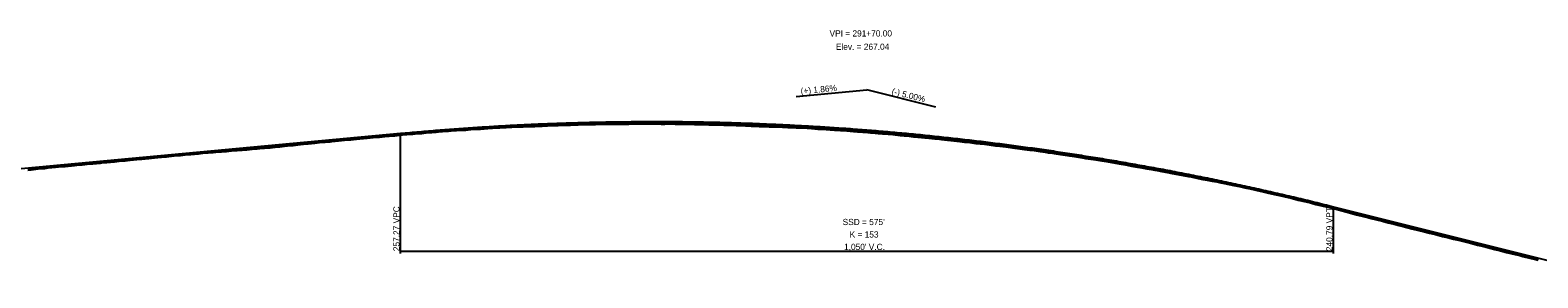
# Model space of a CAD drawing. Extents: x 1838386 to 1955906, y 719739 to 834437.
# Drawn here: x 1906591 to 1908288, y 831128 to 831407 of the extents above; entities that cross this region are included whole.
import ezdxf

# ---------------------------------------------------------------- set-up
doc = ezdxf.new("R2010")
doc.units = 0
for name, color, linetype in [('RD_DDB_GradeTX', 7, 'Continuous'), ('RD_DDB_Profile_EX', 7, 'Continuous'), ('RD_DDB_Profile_Lbl', 7, 'Continuous'), ('RD_DDB_Profile_PR', 7, 'Continuous'), ('RD_DDB_StripGrade', 7, 'Continuous'), ('RD_DDB_VCLbl', 7, 'Continuous'), ('RD_Sketch1', 7, 'Continuous')]:
    doc.layers.add(name, color=color, linetype=linetype)

msp = doc.modelspace()

# ---------------------------------------------------------------- linework, layer by layer
at = {"layer": 'RD_DDB_GradeTX'}
for p in [(1907453.4, 831332.1), (1907610.7, 831320.1)]:
    msp.add_line(p, (1907533.1, 831339.5), dxfattribs=at)
at = {"layer": 'RD_DDB_Profile_EX'}
for points in [[(1906872.2, 831275.6), (1906877.7, 831276.1), (1906884.6, 831276.9), (1906887.4, 831277.1), (1906892.8, 831277.7), (1906899, 831278.3), (1906904.4, 831278.9), (1906911.9, 831279.7), (1906917.2, 831280.2), (1906923.4, 831280.8), (1906928.9, 831281.2), (1906930.9, 831281.5), (1906938.5, 831282.3), (1906945.2, 831282.9), (1906952.1, 831283.5), (1906958.5, 831284.1), (1906966.6, 831284.9), (1906970.5, 831285.3), (1906974.1, 831285.6), (1906980.8, 831286.2), (1906984.5, 831286.5), (1906990.7, 831287.1), (1906995.4, 831287.5), (1907001.7, 831288), (1907006.9, 831288.5), (1907010.3, 831288.8), (1907015.4, 831289.2), (1907022.1, 831289.7), (1907024.7, 831290), (1907032.1, 831290.6), (1907036.9, 831291.1), (1907043.5, 831291.6), (1907048.5, 831292.1), (1907051, 831292.3), (1907055.6, 831292.6), (1907062.1, 831293), (1907065.1, 831293.3), (1907071.1, 831293.9), (1907075.7, 831294.2), (1907081.7, 831294.4), (1907087.5, 831294.9), (1907091.6, 831295.2), (1907098.1, 831295.5), (1907106.4, 831296), (1907111.9, 831296.4), (1907119.8, 831296.8), (1907127.2, 831297.1), (1907133.5, 831297.4), (1907141.3, 831297.8), (1907146.2, 831298), (1907153.4, 831298.2), (1907159.2, 831298.4), (1907167.5, 831298.8), (1907173.8, 831299), (1907181.6, 831299.3), (1907185.8, 831299.5), (1907193.5, 831299.7), (1907199.5, 831299.9), (1907208.3, 831300.2), (1907214.4, 831300.4), (1907224.2, 831300.6), (1907227.8, 831300.6), (1907232.7, 831300.8), (1907241.7, 831300.9), (1907246.7, 831301), (1907259.7, 831301.1), (1907265, 831301.1), (1907269.8, 831301.2), (1907281.2, 831301.2), (1907283.4, 831301.2), (1907289.3, 831301.2), (1907294.2, 831301.2), (1907301.4, 831301.1), (1907305.8, 831301.1), (1907310.4, 831301.2), (1907317.5, 831301.1), (1907321.9, 831301.1), (1907328.8, 831301), (1907332, 831300.9), (1907338.9, 831300.7), (1907345.8, 831300.5), (1907350.8, 831300.4), (1907355.1, 831300.3), (1907357.6, 831300.2), (1907362.5, 831300.1), (1907372.1, 831299.9), (1907378.8, 831299.7), (1907386, 831299.4), (1907390.9, 831299.3), (1907396.6, 831299.1), (1907402.8, 831298.8), (1907407.4, 831298.7), (1907412, 831298.5), (1907416.5, 831298.4), (1907423.3, 831298.1), (1907425.8, 831298), (1907431.3, 831297.8), (1907438.1, 831297.5), (1907444.1, 831297.3), (1907453.4, 831296.9), (1907458.8, 831296.7)], [(1907458.8, 831296.7), (1907466, 831296.3), (1907470.7, 831296), (1907478, 831295.5), (1907482.9, 831295.3), (1907491.6, 831294.7), (1907496.6, 831294.4), (1907503.4, 831293.9), (1907505.9, 831293.7), (1907510.5, 831293.3), (1907518, 831292.8), (1907522.7, 831292.4), (1907528.6, 831292), (1907534.1, 831291.6), (1907537, 831291.3), (1907539.2, 831291.1), (1907545.9, 831290.6), (1907550.6, 831290.1), (1907557.2, 831289.6), (1907562.2, 831289.2), (1907570.6, 831288.4), (1907575.2, 831288), (1907578.2, 831287.7), (1907585.7, 831286.9), (1907590.6, 831286.4), (1907598.2, 831285.7), (1907603, 831285.3), (1907609.6, 831284.6), (1907614.9, 831284.1), (1907616.9, 831283.8), (1907623.9, 831283.1), (1907631.1, 831282.3), (1907637.6, 831281.6), (1907643, 831280.9), (1907649.1, 831280.2), (1907655.8, 831279.4), (1907665.3, 831278.4), (1907670.8, 831277.7), (1907678, 831276.7), (1907682.8, 831276.1), (1907689.4, 831275.3), (1907694.9, 831274.6), (1907697.1, 831274.4), (1907705.3, 831273.3), (1907710.5, 831272.6), (1907716.4, 831271.8), (1907721.3, 831271.2), (1907728.1, 831270.2), (1907733.6, 831269.4), (1907737, 831268.9), (1907739.6, 831268.6), (1907746, 831267.6), (1907751.1, 831266.8), (1907756.1, 831266), (1907761.2, 831265.3), (1907766.8, 831264.5), (1907771.4, 831263.8), (1907775.9, 831263.1), (1907779.2, 831262.5), (1907785.3, 831261.6), (1907790.6, 831260.8), (1907797.4, 831259.8), (1907802.7, 831258.9), (1907808.9, 831257.8), (1907817, 831256.3), (1907824.3, 831255.1), (1907830.9, 831253.9), (1907837.5, 831252.7), (1907842.7, 831251.8), (1907848.2, 831250.9), (1907853.6, 831249.9), (1907857, 831249.3), (1907859.9, 831248.8), (1907865.1, 831247.8), (1907871.3, 831246.6), (1907876.6, 831245.6), (1907883.2, 831244.4), (1907888.9, 831243.3), (1907895, 831242.1), (1907898, 831241.6), (1907906, 831240), (1907911.3, 831238.8), (1907916.1, 831238), (1907921.7, 831237), (1907926.8, 831236), (1907931.4, 831235.1), (1907935.4, 831234.3), (1907946.2, 831232), (1907952.4, 831230.8), (1907958.3, 831229.5), (1907964.4, 831228.3), (1907970.7, 831226.9), (1907979.1, 831225), (1907985.2, 831223.5), (1907991.7, 831221.9), (1907997.6, 831220.6), (1908004, 831219.2), (1908010.5, 831217.6), (1908018.5, 831215.7), (1908025.6, 831214), (1908032.2, 831212.4)], [(1906588.7, 831249.4), (1906592.5, 831249.8), (1906600.4, 831250.6), (1906604.2, 831251), (1906608, 831251.3), (1906611.7, 831251.7), (1906619.8, 831252.5), (1906626.8, 831253.2), (1906630.6, 831253.5), (1906637.8, 831254.3), (1906641.3, 831254.6), (1906646.5, 831255.1), (1906649.9, 831255.3), (1906658.6, 831256.2), (1906661.9, 831256.5), (1906670.4, 831257.3), (1906673.7, 831257.7), (1906677.5, 831257.9), (1906686.4, 831258.8), (1906691.6, 831259.3), (1906698.3, 831259.9), (1906704, 831260.4), (1906711.3, 831261.1), (1906717, 831261.7), (1906724.9, 831262.5), (1906731.4, 831263.1), (1906739.2, 831263.8), (1906744.9, 831264.3), (1906750.4, 831264.9), (1906753.5, 831265.2), (1906760.6, 831265.9), (1906765.9, 831266.4), (1906772.1, 831267), (1906780.7, 831267.7), (1906785.9, 831268.2), (1906791.8, 831268.6), (1906797.2, 831269.1), (1906803.6, 831269.7), (1906806.7, 831269.9), (1906812.3, 831270.3), (1906818.1, 831270.8), (1906824.2, 831271.3), (1906829.8, 831271.8), (1906835.1, 831272.2), (1906841.4, 831272.7), (1906846.8, 831273.2), (1906849.8, 831273.5), (1906855.2, 831273.9), (1906861.5, 831274.5), (1906867.1, 831275.1), (1906872.2, 831275.6)], [(1908032.2, 831212.4), (1908038.5, 831210.8), (1908045.2, 831209.2), (1908051.6, 831207.6), (1908058.3, 831206), (1908063.9, 831204.5), (1908072, 831202.4), (1908077.4, 831201), (1908084.2, 831199.2), (1908092, 831197.2), (1908097, 831196), (1908100.5, 831195), (1908106.9, 831193.4), (1908113.4, 831191.8), (1908119.6, 831190.1), (1908126.5, 831188.4), (1908132.2, 831186.9), (1908136.6, 831185.9), (1908140.9, 831184.8), (1908146.6, 831183.3), (1908154.2, 831181.5), (1908159.2, 831180.2), (1908166.2, 831178.4), (1908172.9, 831176.8), (1908181, 831174.8), (1908186.4, 831173.6), (1908193.5, 831171.8), (1908199.1, 831170.4), (1908206.4, 831168.6), (1908212.4, 831167.1), (1908220.3, 831165.1), (1908227.3, 831163.3), (1908239.9, 831160.1), (1908246.1, 831158.6), (1908253, 831156.8), (1908259.3, 831155.3), (1908264.7, 831154), (1908268.1, 831153.2), (1908271.5, 831152.3), (1908280.6, 831150), (1908283, 831149.4), (1908288.5, 831148)]]:
    msp.add_lwpolyline(points, dxfattribs=at)
at = {"layer": 'RD_DDB_Profile_PR'}
for p, q in [((1906248.1, 831220), (1907008.1, 831290.7)), ((1908058.1, 831208.2), (1908378.1, 831128.2))]:
    msp.add_line(p, q, dxfattribs=at)
msp.add_spline([(1907008.1, 831290.7), (1907029.1, 831292.5), (1907050.1, 831294.3), (1907071.1, 831295.9), (1907092.1, 831297.3), (1907113.1, 831298.6), (1907134.1, 831299.8), (1907155.1, 831300.8), (1907176.1, 831301.7), (1907197.1, 831302.4), (1907218.1, 831303), (1907239.1, 831303.4), (1907260.1, 831303.7), (1907281.1, 831303.9), (1907302.1, 831303.9), (1907323.1, 831303.8), (1907344.1, 831303.5), (1907365.1, 831303.1), (1907386.1, 831302.5), (1907407.1, 831301.8), (1907428.1, 831300.9), (1907449.1, 831299.9), (1907470.1, 831298.8), (1907491.1, 831297.5), (1907512.1, 831296.1), (1907533.1, 831294.5), (1907554.1, 831292.8), (1907575.1, 831290.9), (1907596.1, 831288.9), (1907617.1, 831286.7), (1907638.1, 831284.4), (1907659.1, 831282), (1907680.1, 831279.4), (1907701.1, 831276.7), (1907722.1, 831273.8), (1907743.1, 831270.8), (1907764.1, 831267.6), (1907785.1, 831264.3), (1907806.1, 831260.9), (1907827.1, 831257.3), (1907848.1, 831253.5), (1907869.1, 831249.7), (1907890.1, 831245.6), (1907911.1, 831241.5), (1907932.1, 831237.2), (1907953.1, 831232.7), (1907974.1, 831228.1), (1907995.1, 831223.3), (1908016.1, 831218.5), (1908037.1, 831213.4), (1908058.1, 831208.2)], degree=3, dxfattribs=at)
at = {"layer": 'RD_DDB_VCLbl'}
for p, q in [((1907008.1, 831155.7), (1907008.1, 831290.7)), ((1908058.1, 831155.7), (1908058.1, 831208.2)), ((1907008.1, 831158.2), (1908058.1, 831158.2))]:
    msp.add_line(p, q, dxfattribs=at)
at = {"layer": 'RD_Sketch1'}
msp.add_lwpolyline([(1906588.6, 831250.7), (1906592.3, 831251.1), (1906600.3, 831251.8), (1906604.1, 831252.2), (1906607.9, 831252.5), (1906611.6, 831252.9), (1906619.7, 831253.8), (1906626.7, 831254.4), (1906630.5, 831254.8), (1906637.7, 831255.5), (1906641.1, 831255.8), (1906646.4, 831256.3), (1906649.8, 831256.6), (1906658.5, 831257.5), (1906661.8, 831257.8), (1906670.3, 831258.6), (1906673.6, 831258.9), (1906677.4, 831259.2), (1906686.3, 831260), (1906691.5, 831260.5), (1906698.2, 831261.2), (1906703.9, 831261.7), (1906711.1, 831262.3), (1906716.9, 831262.9), (1906724.7, 831263.7), (1906731.3, 831264.4), (1906739.1, 831265), (1906744.7, 831265.5), (1906750.2, 831266.2), (1906753.4, 831266.5), (1906760.5, 831267.1), (1906765.8, 831267.7), (1906772, 831268.2), (1906780.6, 831269), (1906785.8, 831269.5), (1906791.7, 831269.9), (1906797.1, 831270.3), (1906803.5, 831270.9), (1906806.6, 831271.1), (1906812.2, 831271.5), (1906818, 831272.1), (1906824.1, 831272.6), (1906829.7, 831273), (1906835, 831273.4), (1906841.3, 831274), (1906846.7, 831274.4), (1906849.7, 831274.7), (1906855.1, 831275.2), (1906861.4, 831275.8), (1906867, 831276.3), (1906872.1, 831276.8), (1906877.6, 831277.4), (1906884.5, 831278.1), (1906887.3, 831278.3), (1906892.6, 831278.9), (1906898.9, 831279.6), (1906904.2, 831280.1), (1906911.8, 831281), (1906917, 831281.5), (1906923.3, 831282), (1906928.7, 831282.5), (1906930.8, 831282.7), (1906938.4, 831283.5), (1906945.1, 831284.2), (1906952, 831284.7), (1906958.3, 831285.4), (1906966.5, 831286.2), (1906970.4, 831286.5), (1906973.9, 831286.9), (1906980.7, 831287.5), (1906984.4, 831287.8), (1906990.6, 831288.3), (1906995.3, 831288.7), (1907001.6, 831289.3), (1907006.8, 831289.7), (1907010.2, 831290), (1907015.3, 831290.4), (1907022, 831291), (1907024.6, 831291.2), (1907032, 831291.9), (1907036.7, 831292.3), (1907043.4, 831292.9), (1907048.3, 831293.3), (1907050.9, 831293.6), (1907055.5, 831293.9), (1907062, 831294.3), (1907065, 831294.5), (1907070.9, 831295.1), (1907075.6, 831295.4), (1907081.6, 831295.7), (1907087.4, 831296.1), (1907091.6, 831296.4), (1907098, 831296.8), (1907106.3, 831297.3), (1907111.8, 831297.6), (1907119.7, 831298.1), (1907127.1, 831298.3), (1907133.4, 831298.6), (1907141.2, 831299), (1907146.2, 831299.2), (1907153.3, 831299.5), (1907159.1, 831299.7), (1907167.5, 831300), (1907173.8, 831300.3), (1907181.6, 831300.6), (1907185.8, 831300.7), (1907193.4, 831301), (1907199.4, 831301.2), (1907208.3, 831301.5), (1907214.4, 831301.6), (1907224.2, 831301.8), (1907227.8, 831301.9), (1907232.7, 831302), (1907241.7, 831302.1), (1907246.7, 831302.2), (1907259.7, 831302.4), (1907265, 831302.4), (1907269.8, 831302.5), (1907281.1, 831302.4), (1907283.4, 831302.5), (1907289.3, 831302.4), (1907294.2, 831302.4), (1907301.4, 831302.4), (1907305.8, 831302.4), (1907310.4, 831302.4), (1907317.5, 831302.3), (1907321.9, 831302.3), (1907328.9, 831302.2), (1907332, 831302.2), (1907338.9, 831302), (1907345.9, 831301.8), (1907350.8, 831301.6), (1907355.1, 831301.6), (1907357.7, 831301.5), (1907362.6, 831301.4), (1907364.7, 831301.3), (1907372.1, 831301.1), (1907374.2, 831301.1), (1907378.8, 831301), (1907383.7, 831300.7), (1907386, 831300.6), (1907390.9, 831300.5), (1907393.2, 831300.5), (1907396.7, 831300.4), (1907402.8, 831300.1), (1907402.9, 831300.1), (1907407.4, 831300), (1907412.1, 831299.8), (1907412.3, 831299.8), (1907416.6, 831299.6), (1907421.9, 831299.4), (1907423.3, 831299.3), (1907425.8, 831299.2), (1907431.4, 831299.1), (1907431.4, 831299.1), (1907438.2, 831298.8), (1907440.9, 831298.7), (1907444.2, 831298.6), (1907450.5, 831298.3), (1907453.4, 831298.2), (1907458.8, 831298), (1907460, 831297.9), (1907466, 831297.6), (1907469.5, 831297.4), (1907470.8, 831297.3), (1907478.1, 831296.8), (1907479.1, 831296.7), (1907482.9, 831296.5), (1907488.6, 831296.2), (1907491.7, 831296), (1907496.7, 831295.6), (1907498.1, 831295.5), (1907503.5, 831295.1), (1907506, 831294.9), (1907507.7, 831294.8), (1907510.6, 831294.6), (1907517.2, 831294.1), (1907518.1, 831294), (1907522.8, 831293.7), (1907526.7, 831293.4), (1907528.7, 831293.3), (1907534.2, 831292.8), (1907536.3, 831292.6), (1907537.1, 831292.5), (1907539.3, 831292.4), (1907545.8, 831291.8), (1907546, 831291.8), (1907550.7, 831291.4), (1907555.3, 831291), (1907557.3, 831290.9), (1907562.3, 831290.5), (1907564.9, 831290.2), (1907570.7, 831289.7), (1907574.4, 831289.3), (1907575.3, 831289.2), (1907578.4, 831289), (1907584, 831288.4), (1907585.8, 831288.2), (1907590.7, 831287.7), (1907593.5, 831287.4), (1907598.3, 831287), (1907603, 831286.5), (1907603.1, 831286.5), (1907609.7, 831285.8), (1907612.5, 831285.6), (1907615, 831285.3), (1907617.1, 831285.1), (1907622.1, 831284.5), (1907624, 831284.3), (1907631.2, 831283.6), (1907631.6, 831283.5), (1907637.7, 831282.9), (1907641.2, 831282.4), (1907643.2, 831282.2), (1907649.2, 831281.4), (1907650.7, 831281.2), (1907656, 831280.6), (1907660.2, 831280.2), (1907665.4, 831279.6), (1907669.8, 831279.1), (1907671, 831278.9), (1907678.1, 831277.9), (1907679.3, 831277.8), (1907683, 831277.3), (1907688.8, 831276.6), (1907689.6, 831276.5), (1907695.1, 831275.9), (1907697.2, 831275.6), (1907698.4, 831275.5), (1907705.5, 831274.5), (1907707.9, 831274.2), (1907710.6, 831273.8), (1907716.6, 831273.1), (1907717.4, 831273), (1907721.5, 831272.4), (1907727, 831271.6), (1907728.3, 831271.4), (1907733.8, 831270.6), (1907736.5, 831270.2), (1907737.2, 831270.2), (1907739.7, 831269.8), (1907746, 831268.8), (1907746.2, 831268.8), (1907751.3, 831268), (1907755.6, 831267.3), (1907756.3, 831267.2), (1907761.3, 831266.5), (1907765.1, 831266), (1907767, 831265.7), (1907771.6, 831265.1), (1907774.6, 831264.5), (1907776.1, 831264.3), (1907779.4, 831263.7), (1907784.2, 831263), (1907785.5, 831262.8), (1907790.8, 831262.1), (1907793.7, 831261.6), (1907797.6, 831261), (1907803, 831260.1), (1907803.3, 831260), (1907809.1, 831259), (1907812.8, 831258.4), (1907817.2, 831257.6), (1907822.3, 831256.7), (1907824.5, 831256.3), (1907831.1, 831255.2), (1907831.8, 831255), (1907837.8, 831254), (1907841.4, 831253.3), (1907842.9, 831253.1), (1907848.4, 831252.1), (1907850.9, 831251.7), (1907853.8, 831251.2), (1907857.2, 831250.6), (1907860.1, 831250), (1907860.5, 831249.9), (1907865.3, 831249), (1907870, 831248.1), (1907871.5, 831247.9), (1907876.8, 831246.8), (1907879.5, 831246.3), (1907883.4, 831245.6), (1907889, 831244.6), (1907889.1, 831244.5), (1907895.3, 831243.3), (1907898.2, 831242.8), (1907898.6, 831242.8), (1907906.3, 831241.2), (1907908.1, 831240.8), (1907911.6, 831240.1), (1907916.3, 831239.2), (1907917.6, 831239), (1907921.9, 831238.2), (1907927, 831237.2), (1907927.2, 831237.2), (1907931.6, 831236.3), (1907935.7, 831235.5), (1907936.7, 831235.3), (1907946.3, 831233.3), (1907946.4, 831233.2), (1907952.6, 831232), (1907955.8, 831231.3), (1907958.5, 831230.8), (1907964.7, 831229.5), (1907965.3, 831229.4), (1907971, 831228.1), (1907974.9, 831227.2), (1907979.4, 831226.2), (1907984.4, 831225), (1907985.5, 831224.7), (1907992, 831223.1), (1907993.9, 831222.7), (1907997.8, 831221.8), (1908003.5, 831220.6), (1908004.3, 831220.4), (1908010.8, 831218.8), (1908013, 831218.3), (1908018.8, 831216.9), (1908022.5, 831216), (1908025.9, 831215.2), (1908032.1, 831213.7), (1908032.5, 831213.6), (1908038.8, 831212), (1908041.6, 831211.4), (1908045.5, 831210.4), (1908051.1, 831209), (1908051.9, 831208.8), (1908058.6, 831207.2), (1908060.7, 831206.6), (1908064.3, 831205.7), (1908070.2, 831204.1), (1908072.3, 831203.6), (1908077.7, 831202.2), (1908079.7, 831201.7), (1908084.5, 831200.4), (1908089.3, 831199.2), (1908092.3, 831198.4), (1908097.3, 831197.2), (1908098.8, 831196.8), (1908100.8, 831196.3), (1908107.2, 831194.6), (1908108.3, 831194.3), (1908113.7, 831193), (1908117.9, 831191.9), (1908120, 831191.3), (1908126.8, 831189.6), (1908127.4, 831189.4), (1908132.5, 831188.1), (1908136.9, 831187.1), (1908141.2, 831186), (1908146.9, 831184.5), (1908154.5, 831182.7), (1908159.5, 831181.4), (1908166.5, 831179.7), (1908173.2, 831178), (1908181.3, 831176.1), (1908186.7, 831174.8), (1908193.8, 831173), (1908199.4, 831171.6), (1908206.7, 831169.8), (1908212.7, 831168.3), (1908220.6, 831166.3), (1908227.6, 831164.5), (1908240.2, 831161.3), (1908246.5, 831159.8), (1908253.3, 831158.1), (1908259.6, 831156.5), (1908265, 831155.2), (1908268.3, 831154.4), (1908271.8, 831153.5), (1908280.9, 831151.3), (1908283.3, 831150.7), (1908288.8, 831149.2)], dxfattribs=at)

# ---------------------------------------------------------------- texts
at = {"layer": 'RD_DDB_GradeTX'}
for s, rotation, p in [('(+) 1.86%', 5.3139, (1907458.9, 831334.6)), ('(-) 5.00%', 345.9638, (1907560.4, 831334.7))]:
    msp.add_text(s, height=7, rotation=rotation, dxfattribs=at).set_placement(p)
at = {"layer": 'RD_DDB_Profile_Lbl'}
for s, p in [('VPI = 291+70.00', (1907491.1, 831399.5)), ('Elev. = 267.04', (1907498.2, 831384.5))]:
    msp.add_text(s, height=7, dxfattribs=at).set_placement(p)
at = {"layer": 'RD_DDB_StripGrade'}
for s, p in [('257.27 VPC', (1907007.1, 831158.2)), ('240.79 VPT', (1908057.1, 831158.2))]:
    msp.add_text(s, height=7, rotation=90, dxfattribs=at).set_placement(p)
at = {"layer": 'RD_DDB_VCLbl'}
for s, p in [("SSD = 575'", (1907505.8, 831187.5)), ("1,050' V.C.", (1907507.4, 831159.5)), ('K = 153', (1907513.7, 831173.5))]:
    msp.add_text(s, height=7, dxfattribs=at).set_placement(p)

doc.saveas('drawing.dxf')
